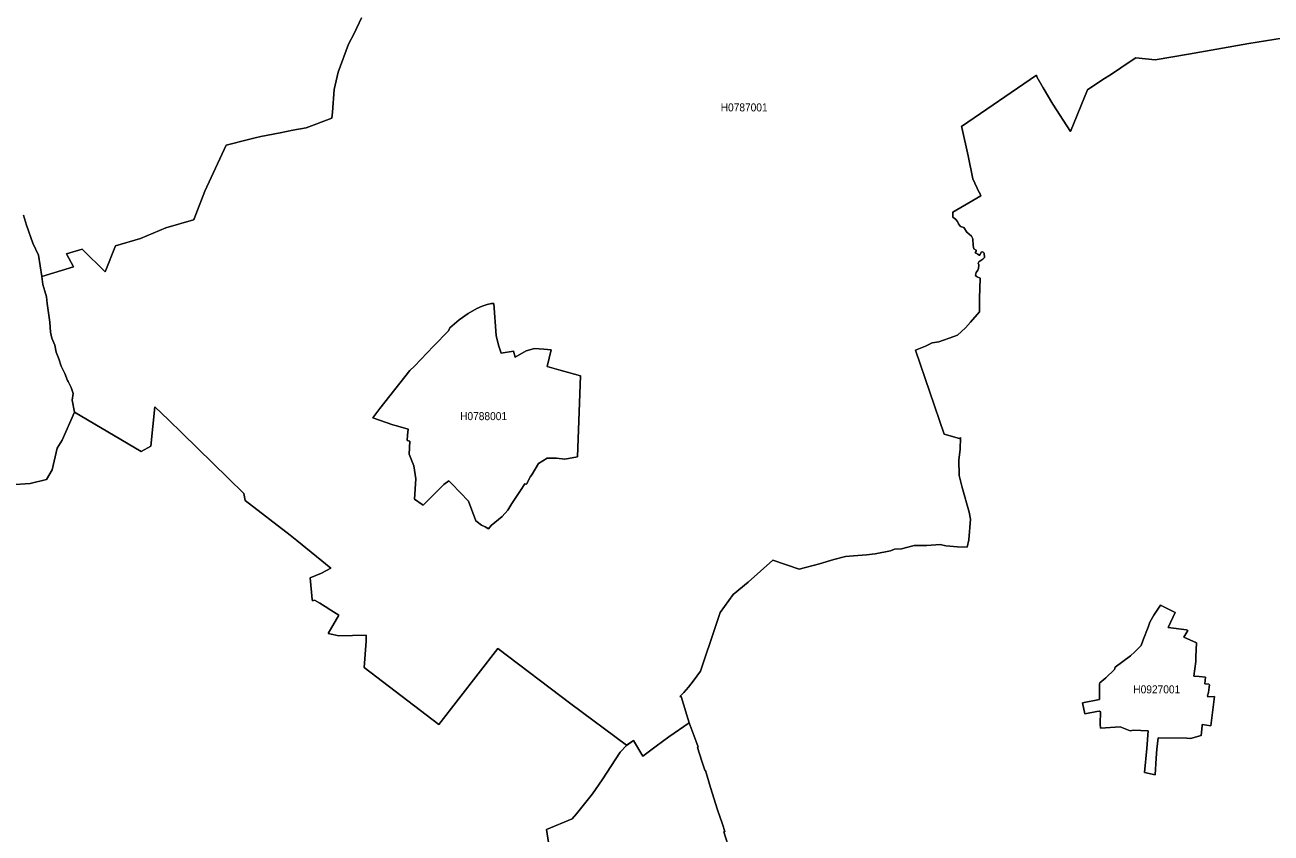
# Model space of a CAD drawing. Extents: x 369010 to 739155, y 6377141 to 6616555.
# Drawn here: x 614688 to 630260, y 6554753 to 6564852 of the extents above; entities that cross this region are included whole.
import ezdxf
from ezdxf.enums import TextEntityAlignment as Align

# ---------------------------------------------------------------- set-up
doc = ezdxf.new("R2010")
doc.units = 0
doc.header["$LTSCALE"] = 40
doc.layers.add('1', color=7, linetype='Continuous', lineweight=13)
doc.layers.add('2', color=7, linetype='Continuous')

msp = doc.modelspace()

# ---------------------------------------------------------------- linework, layer by layer
at = {"layer": '1'}
for points in [[(618893.27, 6564938.21), (618804.4, 6564743.74), (618732.07, 6564613.16), (618603.64, 6564260.47), (618551.51, 6564043.49), (618529.99, 6563759.49), (618522.05, 6563684.68), (618200.8, 6563567.5), (618037.62, 6563534.4), (617878.9, 6563501.3), (617634.78, 6563457.11), (617567.42, 6563438.74), (617482.68, 6563417.89), (617203.81, 6563348.71), (616938.5, 6562773.42), (616804.28, 6562428.17), (616793.19, 6562415.93), (616450.43, 6562315.96), (616131.67, 6562182.9), (615820.19, 6562089.55), (615690.77, 6561767.65), (615402.63, 6562047.35), (615209.48, 6561989.75), (615294.06, 6561827.73), (614900.49, 6561706.91), (614913.4, 6561606.45), (614937.89, 6561523.03), (614956.92, 6561451.87), (614965.7, 6561369.11), (614999.46, 6561135.42), (615009.22, 6561013.94), (615025.77, 6560936.16), (615061.36, 6560850.26), (615078.57, 6560763.87)], [(618529.99, 6563759.49), (618551.51, 6564043.49), (618603.64, 6564260.47), (618732.07, 6564613.16), (618804.4, 6564743.74), (618893.27, 6564938.21)], [(630398.28, 6564687.63), (629983.53, 6564618.45), (629583.17, 6564548.94), (629226.84, 6564485.72), (628812.09, 6564414.22), (628570.79, 6564439.88), (628426.14, 6564345.04), (628383.44, 6564314.59), (628254.84, 6564227.37), (628158.85, 6564168.12), (627964.38, 6564038.86), (627753.36, 6563518.68), (627534.73, 6563859.95), (627413.09, 6564064.35), (627333.15, 6564203.04), (627326.86, 6564223.56), (626389.78, 6563583.06), (626394.24, 6563567.83), (626474.84, 6563215.64), (626534.26, 6562926.67), (626613.87, 6562756.04), (626617.34, 6562756.7), (626634.06, 6562714.33), (626284.85, 6562509.77), (626283.03, 6562477.49), (626282.69, 6562449.52), (626318.77, 6562424.37), (626342.11, 6562396.4), (626352.87, 6562364.46), (626380.84, 6562333.84), (626422.88, 6562321.42), (626457.96, 6562262.5), (626517.21, 6562211.7), (626534.26, 6562179.42), (626538.73, 6562095.84), (626546.84, 6562053.14), (626574.15, 6562036.1), (626573.98, 6562022.86), (626564.38, 6562005.48), (626594.5, 6561987.6), (626612.38, 6561976.18), (626621.32, 6561975.52), (626637.87, 6562010.61), (626659.55, 6562016.4), (626676.26, 6562001.01), (626680.07, 6561944.9), (626660.21, 6561926.37), (626631.41, 6561908.49), (626607.25, 6561891.28), (626600.79, 6561873.4), (626606.59, 6561853.54), (626602.12, 6561809.69), (626596.32, 6561786.18), (626576.96, 6561759.21), (626565.21, 6561725.28), (626573.82, 6561713.2), (626585.73, 6561703.27), (626623.47, 6561687.21), (626618.34, 6561432.5), (626615.52, 6561265.01), (626502.15, 6561135.75), (626443.23, 6561066.9), (626343.1, 6560973.23), (626297.92, 6560958.5), (626107.26, 6560892.79), (626026.49, 6560877.73), (625941.42, 6560836.52), (625815.81, 6560789.02), (626173.3, 6559737.74), (626366.44, 6559682.13), (626379.84, 6559694.71), (626373.22, 6559545.09), (626356.51, 6559417.99), (626363.63, 6559222.86), (626398.71, 6559070.1), (626488.58, 6558764.58), (626502.15, 6558674.71), (626481.96, 6558417.68), (626464.42, 6558326.82), (626342.28, 6558331.12), (626195.64, 6558342.05), (626124.64, 6558357.77), (625959.63, 6558344.86), (625862.64, 6558346.35), (625799.92, 6558345.85), (625640.7, 6558305.8), (625553.32, 6558299.02), (625505.16, 6558280.98), (625313.01, 6558241.92), (625206.59, 6558230.17), (625044.06, 6558215.6), (624942.44, 6558209.48), (624796.3, 6558172.57), (624618.88, 6558118.45), (624365, 6558050.59), (624032.83, 6558162.14), (623725.33, 6557886.91), (623538.47, 6557734.48)], [(626602.12, 6561809.69), (626606.59, 6561853.54), (626600.79, 6561873.4), (626607.25, 6561891.28), (626631.41, 6561908.49), (626660.21, 6561926.37), (626680.07, 6561944.9), (626676.26, 6562001.01), (626659.55, 6562016.4), (626637.87, 6562010.61), (626621.32, 6561975.52), (626612.38, 6561976.18), (626594.5, 6561987.6), (626564.38, 6562005.48), (626573.98, 6562022.86), (626574.15, 6562036.1), (626546.84, 6562053.14), (626538.73, 6562095.84), (626534.26, 6562179.42), (626517.21, 6562211.7), (626457.96, 6562262.5), (626422.88, 6562321.42), (626380.84, 6562333.84), (626352.87, 6562364.46), (626342.11, 6562396.4), (626318.77, 6562424.37), (626282.69, 6562449.52), (626283.03, 6562477.49), (626284.85, 6562509.77), (626634.06, 6562714.33), (626617.34, 6562756.7), (626613.87, 6562756.04), (626534.26, 6562926.67), (626474.84, 6563215.64), (626394.24, 6563567.83), (626389.78, 6563583.06), (627326.86, 6564223.56), (627333.15, 6564203.04), (627413.09, 6564064.35), (627534.73, 6563859.95), (627753.36, 6563518.68), (627964.38, 6564038.86), (628158.85, 6564168.12), (628254.84, 6564227.37), (628383.44, 6564314.59), (628426.14, 6564345.04), (628570.79, 6564439.88), (628812.09, 6564414.22), (629226.84, 6564485.72), (629583.17, 6564548.94), (629983.53, 6564618.45), (630398.28, 6564687.63)], [(614668.62, 6562473.52), (614709.5, 6562347.24), (614787.94, 6562124.64), (614859.61, 6561973.7), (614900.49, 6561706.91), (615294.06, 6561827.73), (615209.48, 6561989.75), (615402.63, 6562047.35), (615690.77, 6561767.65), (615820.19, 6562089.55), (616131.67, 6562182.9), (616450.43, 6562315.96), (616793.19, 6562415.93), (616804.28, 6562428.17), (616938.5, 6562773.42), (617203.81, 6563348.71), (617482.68, 6563417.89), (617567.42, 6563438.74), (617634.78, 6563457.11), (617878.9, 6563501.3), (618037.62, 6563534.4), (618200.8, 6563567.5), (618522.05, 6563684.68), (618529.99, 6563759.49)], [(614508.57, 6559106.34), (614752.36, 6559119.75), (614957.26, 6559169.9), (615028.92, 6559293.69), (615092.8, 6559562.47), (615151.72, 6559661.44), (615309.12, 6560013.47), (615280.15, 6560162.09), (615290.58, 6560247.33), (615264.43, 6560321.64), (615227.03, 6560396.45), (615222.06, 6560410.02), (615185.82, 6560496.41), (615141.79, 6560589.09), (615112.33, 6560679.79), (615078.57, 6560763.87), (615061.36, 6560850.26), (615025.77, 6560936.16), (615009.22, 6561013.94), (614999.46, 6561135.42), (614965.7, 6561369.11), (614956.92, 6561451.87), (614937.89, 6561523.03), (614913.4, 6561606.45), (614900.49, 6561706.91), (614859.61, 6561973.7), (614787.94, 6562124.64), (614709.5, 6562347.24), (614668.62, 6562473.52)], [(615078.57, 6560763.87), (615112.33, 6560679.79), (615141.79, 6560589.09), (615185.82, 6560496.41), (615222.06, 6560410.02), (615227.03, 6560396.45), (615264.43, 6560321.64), (615290.58, 6560247.33), (615280.15, 6560162.09), (615309.12, 6560013.47), (616142.43, 6559521.76), (616262.42, 6559589.62), (616311.74, 6560079.84), (616480.39, 6559916.65), (616651.52, 6559748.33), (617034.99, 6559377.11), (617424.09, 6558994.3), (617440.48, 6558910.39), (618000.87, 6558475.11), (618087.1, 6558408.58), (618510.46, 6558063.83), (618393.12, 6557999.29), (618253.93, 6557944.01), (618277.1, 6557671.75), (618282.4, 6557656.2), (618306.39, 6557663.98), (618374.25, 6557624.26), (618442.11, 6557584.04), (618511.95, 6557538.03), (618609.27, 6557473.65), (618479.35, 6557247.73), (618536.78, 6557233.5), (618610.59, 6557216.45), (618950.54, 6557227.21), (618954.18, 6557150.75), (618925.54, 6556822.55), (619860.97, 6556108.74), (620599.29, 6557060.38), (621512.04, 6556367.09), (622205.34, 6555850.22), (622291.57, 6555909.14), (622408.74, 6555712.68), (622577.39, 6555840.62), (622733.46, 6555955.48), (622989.83, 6556129.09), (622890.19, 6556458.94), (622872.65, 6556457.45), (622923.13, 6556511.08), (622979.73, 6556576.45), (623040.31, 6556652.75), (623131.33, 6556775.05), (623319.84, 6557345.38), (623377.44, 6557510.39), (623538.47, 6557734.48), (623725.33, 6557886.91), (624032.83, 6558162.14), (624365, 6558050.59), (624618.88, 6558118.45), (624796.3, 6558172.57), (624942.44, 6558209.48), (625044.06, 6558215.6), (625206.59, 6558230.17), (625313.01, 6558241.92), (625505.16, 6558280.98), (625553.32, 6558299.02), (625640.7, 6558305.8), (625799.92, 6558345.85), (625862.64, 6558346.35), (625959.63, 6558344.86), (626124.64, 6558357.77), (626195.64, 6558342.05), (626342.28, 6558331.12), (626464.42, 6558326.82), (626481.96, 6558417.68), (626502.15, 6558674.71), (626488.58, 6558764.58), (626398.71, 6559070.1), (626363.63, 6559222.86), (626356.51, 6559417.99), (626373.22, 6559545.09), (626379.84, 6559694.71), (626366.44, 6559682.13), (626173.3, 6559737.74), (625815.81, 6560789.02), (625941.42, 6560836.52), (626026.49, 6560877.73), (626107.26, 6560892.79), (626297.92, 6560958.5), (626343.1, 6560973.23), (626443.23, 6561066.9), (626502.15, 6561135.75), (626615.52, 6561265.01), (626618.34, 6561432.5), (626623.47, 6561687.21), (626585.73, 6561703.27), (626573.82, 6561713.2), (626565.21, 6561725.28), (626576.96, 6561759.21), (626596.32, 6561786.18), (626602.12, 6561809.69)], [(615309.12, 6560013.47), (615151.72, 6559661.44), (615092.8, 6559562.47), (615028.92, 6559293.69), (614957.26, 6559169.9), (614752.36, 6559119.75), (614508.57, 6559106.34)], [(621232.17, 6554636.08), (621205.53, 6554798.77), (621525.94, 6554930.02), (621581.39, 6554991.09), (621779.5, 6555241.99), (621901.31, 6555416.76), (622124.57, 6555762.34), (622203.85, 6555847.24), (622291.57, 6555909.14), (622205.34, 6555850.22), (621512.04, 6556367.09), (620599.29, 6557060.38), (619860.97, 6556108.74), (618925.54, 6556822.55), (618954.18, 6557150.75), (618950.54, 6557227.21), (618610.59, 6557216.45), (618536.78, 6557233.5), (618479.35, 6557247.73), (618609.27, 6557473.65), (618511.95, 6557538.03), (618442.11, 6557584.04), (618374.25, 6557624.26), (618306.39, 6557663.98), (618282.4, 6557656.2), (618277.1, 6557671.75), (618253.93, 6557944.01), (618393.12, 6557999.29), (618510.46, 6558063.83), (618087.1, 6558408.58), (618000.87, 6558475.11), (617440.48, 6558910.39), (617424.09, 6558994.3), (617034.99, 6559377.11), (616651.52, 6559748.33), (616480.39, 6559916.65), (616311.74, 6560079.84), (616262.42, 6559589.62), (616142.43, 6559521.76), (615309.12, 6560013.47)], [(623538.47, 6557734.48), (623377.44, 6557510.39), (623319.84, 6557345.38), (623131.33, 6556775.05), (623040.31, 6556652.75), (622979.73, 6556576.45), (622923.13, 6556511.08), (622872.65, 6556457.45), (622890.19, 6556458.94), (622989.83, 6556129.09), (623076.55, 6555897.72), (623099.56, 6555824.9), (623094.26, 6555820.43), (623145.9, 6555651.12), (623179.66, 6555551.98), (623186.28, 6555533.11), (623194.22, 6555533.44), (623256.62, 6555323.92), (623342.18, 6555044.88), (623403.42, 6554863.98), (623432.88, 6554771.63), (623420.63, 6554767.66), (623659.62, 6554017.43)], [(622989.83, 6556129.09), (622733.46, 6555955.48), (622577.39, 6555840.62), (622408.74, 6555712.68), (622291.57, 6555909.14), (622203.85, 6555847.24), (622124.57, 6555762.34), (621901.31, 6555416.76), (621779.5, 6555241.99), (621581.39, 6554991.09), (621525.94, 6554930.02), (621205.53, 6554798.77), (621232.17, 6554636.08)], [(623659.62, 6554017.43), (623420.63, 6554767.66), (623432.88, 6554771.63), (623403.42, 6554863.98), (623342.18, 6555044.88), (623256.62, 6555323.92), (623194.22, 6555533.44), (623186.28, 6555533.11), (623179.66, 6555551.98), (623145.9, 6555651.12), (623094.26, 6555820.43), (623099.56, 6555824.9), (623076.55, 6555897.72), (622989.83, 6556129.09)]]:
    msp.add_lwpolyline(points, dxfattribs=at)
for points in [[(620549.8, 6561372.09), (620517.86, 6561369.78), (620462.75, 6561356.87), (620402.67, 6561337.17), (620336.14, 6561308.37), (620225.74, 6561247.14), (620114.69, 6561164.22), (619998.01, 6561068.06), (619980.14, 6561027.51), (619793.12, 6560838.01), (619556.12, 6560587.77), (619496.7, 6560532), (619123.32, 6560058.82), (619036.43, 6559942.8), (619284.03, 6559855.91), (619348.74, 6559838.2), (619477.83, 6559800.14), (619468.56, 6559724.5), (619463.93, 6559657.64), (619499.68, 6559650.52), (619490.08, 6559489.32), (619549.99, 6559342.52), (619573.49, 6559178.5), (619554.63, 6558925.45), (619653.27, 6558860.4), (619666.34, 6558850.14), (619850.22, 6559037.99), (619921.71, 6559108), (619985.43, 6559155.99), (620021.51, 6559117.27), (620232.03, 6558898.31), (620321.9, 6558654.68), (620394.23, 6558601.72), (620437.59, 6558578.55), (620479.13, 6558553.73), (620514.88, 6558597.92), (620653.24, 6558710.29), (620721.26, 6558785.93), (620772.24, 6558872.16), (620880.15, 6559033.36), (620934.93, 6559118.09), (620956.78, 6559111.64), (621007.75, 6559208.29), (621023.64, 6559229.64), (621106.06, 6559371.48), (621159.52, 6559404.25), (621215.62, 6559435.53), (621329.49, 6559437.19), (621435.91, 6559424.28), (621592.81, 6559453.07), (621630.05, 6560468.44), (621361.43, 6560543.08), (621215.95, 6560584.79), (621263.12, 6560790.84), (621171.27, 6560801.27), (621055.58, 6560808.06), (620952.64, 6560777.27), (620815.6, 6560698.82), (620795.41, 6560773.63), (620639.01, 6560747.81), (620604.58, 6560849.6), (620578.93, 6560969.26)], [(620549.8, 6561372.09), (620578.93, 6560969.26), (620604.58, 6560849.6), (620639.01, 6560747.81), (620795.41, 6560773.63), (620815.6, 6560698.82), (620952.64, 6560777.27), (621055.58, 6560808.06), (621171.27, 6560801.27), (621263.12, 6560790.84), (621215.95, 6560584.79), (621361.43, 6560543.08), (621630.05, 6560468.44), (621592.81, 6559453.07), (621435.91, 6559424.28), (621329.49, 6559437.19), (621215.62, 6559435.53), (621159.52, 6559404.25), (621106.06, 6559371.48), (621023.64, 6559229.64), (621007.75, 6559208.29), (620956.78, 6559111.64), (620934.93, 6559118.09), (620880.15, 6559033.36), (620772.24, 6558872.16), (620721.26, 6558785.93), (620653.24, 6558710.29), (620514.88, 6558597.92), (620479.13, 6558553.73), (620437.59, 6558578.55), (620394.23, 6558601.72), (620321.9, 6558654.68), (620232.03, 6558898.31), (620021.51, 6559117.27), (619985.43, 6559155.99), (619921.71, 6559108), (619850.22, 6559037.99), (619666.34, 6558850.14), (619653.27, 6558860.4), (619554.63, 6558925.45), (619573.49, 6559178.5), (619549.99, 6559342.52), (619490.08, 6559489.32), (619499.68, 6559650.52), (619463.93, 6559657.64), (619468.56, 6559724.5), (619477.83, 6559800.14), (619348.74, 6559838.2), (619284.03, 6559855.91), (619036.43, 6559942.8), (619123.32, 6560058.82), (619496.7, 6560532), (619556.12, 6560587.77), (619793.12, 6560838.01), (619980.14, 6561027.51), (619998.01, 6561068.06), (620114.69, 6561164.22), (620225.74, 6561247.14), (620336.14, 6561308.37), (620402.67, 6561337.17), (620462.75, 6561356.87), (620517.86, 6561369.78)], [(628120.45, 6556631.07), (628114.99, 6556615.34), (628117.8, 6556422.37), (627904.8, 6556381.32), (627932.77, 6556241.3), (628083.21, 6556269.94), (628116.81, 6556276.23), (628127.57, 6556268.94), (628128.89, 6556211.18), (628122.93, 6556175.1), (628125.08, 6556114.69), (628130.71, 6556065.54), (628375, 6556079.44), (628497.47, 6556028.47), (628542.82, 6556037.4), (628725.86, 6556031.78), (628706, 6555807.85), (628676.54, 6555508.95), (628812.09, 6555482.47), (628825.99, 6555687.03), (628831.95, 6555801.89), (628849.16, 6555941.74), (629207.48, 6555937.27), (629252.33, 6555932.47), (629384.74, 6555971.04), (629399.3, 6556092.18), (629399.63, 6556107.74), (629508.53, 6556090.86), (629551.89, 6556458.45), (629470.8, 6556455.47), (629467.49, 6556465.89), (629477.25, 6556509.59), (629482.55, 6556543.68), (629487.68, 6556575.95), (629490.49, 6556604.92), (629484.37, 6556611.37), (629432.57, 6556619.65), (629442.33, 6556700.25), (629361.56, 6556709.18), (629296.69, 6556712.66), (629321.18, 6556896.53), (629320.19, 6556953.8), (629327.14, 6557130.23), (629170.9, 6557199.57), (629220.39, 6557284.31), (629205, 6557291.26), (628972.8, 6557319.56), (629060.84, 6557507.41), (628879.12, 6557599.1), (628794.55, 6557473.65), (628744.9, 6557389.74), (628725.2, 6557327.67), (628662.15, 6557167.96), (628636.99, 6557094.64), (628556.06, 6557018.35), (628503.1, 6556968.69), (628313.43, 6556824.37), (628304.82, 6556797.4), (628193.77, 6556693.63)], [(628120.45, 6556631.07), (628193.77, 6556693.63), (628304.82, 6556797.4), (628313.43, 6556824.37), (628503.1, 6556968.69), (628556.06, 6557018.35), (628636.99, 6557094.64), (628662.15, 6557167.96), (628725.2, 6557327.67), (628744.9, 6557389.74), (628794.55, 6557473.65), (628879.12, 6557599.1), (629060.84, 6557507.41), (628972.8, 6557319.56), (629205, 6557291.26), (629220.39, 6557284.31), (629170.9, 6557199.57), (629327.14, 6557130.23), (629320.19, 6556953.8), (629321.18, 6556896.53), (629296.69, 6556712.66), (629361.56, 6556709.18), (629442.33, 6556700.25), (629432.57, 6556619.65), (629484.37, 6556611.37), (629490.49, 6556604.92), (629487.68, 6556575.95), (629482.55, 6556543.68), (629477.25, 6556509.59), (629467.49, 6556465.89), (629470.8, 6556455.47), (629551.89, 6556458.45), (629508.53, 6556090.86), (629399.63, 6556107.74), (629399.3, 6556092.18), (629384.74, 6555971.04), (629252.33, 6555932.47), (629207.48, 6555937.27), (628849.16, 6555941.74), (628831.95, 6555801.89), (628825.99, 6555687.03), (628812.09, 6555482.47), (628676.54, 6555508.95), (628706, 6555807.85), (628725.86, 6556031.78), (628542.82, 6556037.4), (628497.47, 6556028.47), (628375, 6556079.44), (628130.71, 6556065.54), (628125.08, 6556114.69), (628122.93, 6556175.1), (628128.89, 6556211.18), (628127.57, 6556268.94), (628116.81, 6556276.23), (628083.21, 6556269.94), (627932.77, 6556241.3), (627904.8, 6556381.32), (628117.8, 6556422.37), (628114.99, 6556615.34)]]:
    msp.add_lwpolyline(points, close=True, dxfattribs=at)

# ---------------------------------------------------------------- texts
at = {"layer": '2', "width": 0.95}
for s, p in [('H0787001', (623675.85, 6563770.84)), ('H0788001', (620419.65, 6559912.68)), ('H0927001', (628831.82, 6556498.58))]:
    msp.add_text(s, height=100, dxfattribs=at).set_placement(p, align=Align.CENTER)

doc.saveas('drawing.dxf')
